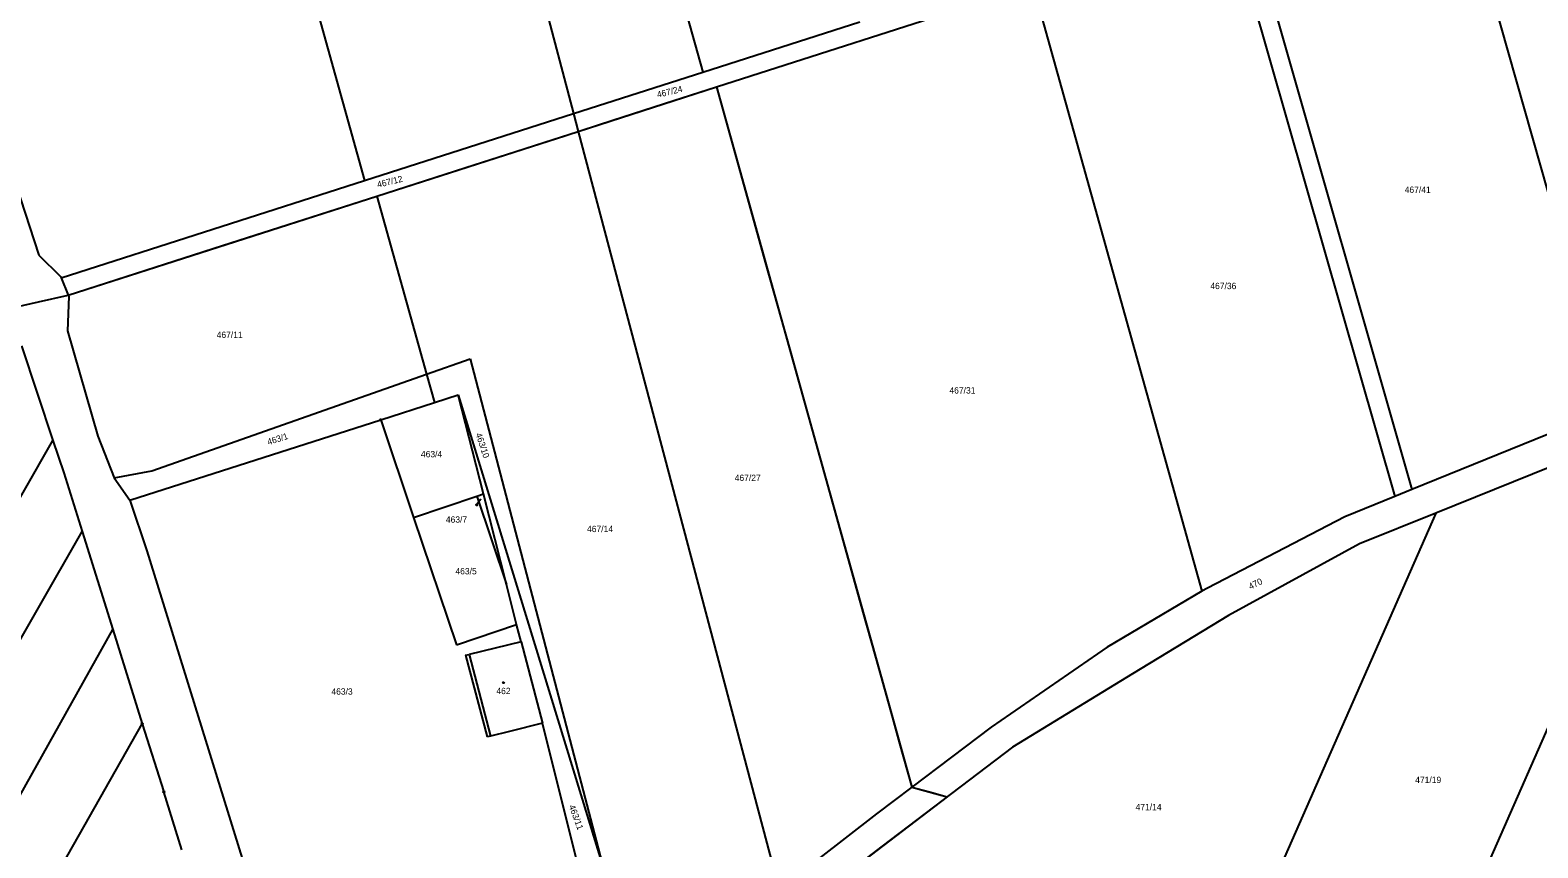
# Model space of a CAD drawing. Extents: x -634640 to -629202, y -1196156 to -1190068.
# Drawn here: x -631593.2 to -631190.1, y -1192268.2 to -1192049.5 of the extents above; entities that cross this region are included whole.
import ezdxf

# ---------------------------------------------------------------- set-up
doc = ezdxf.new("R2010")
doc.units = 0
for name, color, linetype in [('Obvod šetřený', 7, 'Continuous'), ('Vrstva 1', 7, 'Continuous'), ('Vrstva 2', 7, 'Continuous'), ('Vrstva 4', 7, 'Continuous'), ('Vrstva 5', 7, 'Continuous'), ('Vrstva 7', 7, 'Continuous'), ('Vrstva 8', 7, 'Continuous')]:
    doc.layers.add(name, color=color, linetype=linetype)

msp = doc.modelspace()

# ---------------------------------------------------------------- linework, layer by layer
at = {"layer": 'Obvod šetřený'}
for points in [[(-631616.29, -1192112.25), (-631606.99, -1192117.845), (-631603.89, -1192119.71), (-631598.89, -1192123.93), (-631590.975, -1192122.16), (-631583.06, -1192120.39), (-631541.795, -1192107.135), (-631500.53, -1192093.88), (-631453.411, -1192078.742), (-631446.68, -1192076.58), (-631437.445, -1192073.613), (-631409.74, -1192064.71), (-631403.208, -1192088.114), (-631396.675, -1192111.518), (-631390.142, -1192134.921), (-631383.61, -1192158.325), (-631377.078, -1192181.729), (-631370.545, -1192205.133), (-631364.013, -1192228.536), (-631357.48, -1192251.94), (-631352.735, -1192253.235), (-631347.99, -1192254.53), (-631365.44, -1192267.77), (-631381.78, -1192280.3)], [(-631598.89, -1192123.93), (-631590.975, -1192122.16), (-631583.06, -1192120.39), (-631541.795, -1192107.135), (-631521.162, -1192100.508), (-631500.53, -1192093.88), (-631476.971, -1192086.311), (-631450.046, -1192077.661), (-631437.445, -1192073.613), (-631423.593, -1192069.161), (-631409.74, -1192064.71), (-631383.61, -1192158.325), (-631364.013, -1192228.536), (-631360.746, -1192240.238), (-631357.48, -1192251.94), (-631350.363, -1192253.883), (-631347.99, -1192254.53), (-631356.715, -1192261.15), (-631373.61, -1192274.035), (-631377.82, -1192277.27), (-631381.78, -1192280.3)]]:
    msp.add_lwpolyline(points, dxfattribs=at)
at = {"layer": 'Vrstva 1'}
for p, q in [((-631457.76, -1191901.69), (-631413.4, -1192060.77)), ((-631490.69, -1191910.38), (-631447.93, -1192071.84)), ((-631549.6, -1191925.57), (-631503.82, -1192089.75)), ((-631213.42, -1192000.92), (-631171, -1192150.96)), ((-631266.15, -1192024.07), (-631223.8, -1192172.39)), ((-631270.94, -1192025.45), (-631228.34, -1192174.24)), ((-631409.74, -1192064.71), (-631325.12, -1192037.53)), ((-631325.12, -1192037.53), (-631279.9, -1192199.56)), ((-631413.4, -1192060.77), (-631371.4, -1192047.3)), ((-631447.93, -1192071.84), (-631413.4, -1192060.77)), ((-631446.68, -1192076.58), (-631409.74, -1192064.71)), ((-631409.74, -1192064.71), (-631357.48, -1192251.94)), ((-631503.82, -1192089.75), (-631447.93, -1192071.84)), ((-631447.93, -1192071.84), (-631446.68, -1192076.58)), ((-631602.03, -1192075.75), (-631590.89, -1192109.66)), ((-631500.53, -1192093.88), (-631446.68, -1192076.58)), ((-631446.68, -1192076.58), (-631393, -1192279.25)), ((-631584.98, -1192115.77), (-631503.82, -1192089.75)), ((-631583.06, -1192120.39), (-631500.53, -1192093.88)), ((-631500.53, -1192093.88), (-631487.24, -1192141.48)), ((-631590.89, -1192109.66), (-631585.15, -1192115.35)), ((-631585.15, -1192115.35), (-631584.98, -1192115.77)), ((-631584.98, -1192115.77), (-631583.06, -1192120.39)), ((-631582.91, -1192120.75), (-631583.23, -1192129.95)), ((-631583.06, -1192120.39), (-631582.91, -1192120.75)), ((-631583.23, -1192129.95), (-631575.14, -1192158.11)), ((-631595.57, -1192133.92), (-631587.16, -1192159.23)), ((-631487.24, -1192141.48), (-631475.58, -1192137.37)), ((-631475.58, -1192137.37), (-631439.81, -1192274.04)), ((-631560.69, -1192167.32), (-631487.24, -1192141.48)), ((-631487.24, -1192141.48), (-631485.12, -1192149.09)), ((-631499.49, -1192153.7), (-631485.12, -1192149.09)), ((-631485.12, -1192149.09), (-631478.78, -1192147.06)), ((-631478.78, -1192147.06), (-631439.81, -1192274.04)), ((-631472.05, -1192173.52), (-631478.78, -1192147.06)), ((-631566.62, -1192175.21), (-631499.49, -1192153.7)), ((-631499.49, -1192153.7), (-631490.7, -1192179.82)), ((-631150.36, -1192151.63), (-631234.15, -1192342.16)), ((-631171, -1192150.96), (-631223.8, -1192172.39)), ((-631150.36, -1192151.63), (-631217.36, -1192178.68)), ((-631675.56, -1192313.63), (-631587.16, -1192159.23)), ((-631587.16, -1192159.23), (-631584.28, -1192167.9)), ((-631575.14, -1192158.11), (-631570.78, -1192169.27)), ((-631584.28, -1192167.9), (-631579.36, -1192183.61)), ((-631570.78, -1192169.27), (-631560.69, -1192167.32)), ((-631570.78, -1192169.27), (-631566.62, -1192175.21)), ((-631473.78, -1192174.11), (-631472.05, -1192173.52)), ((-631465.87, -1192197.78), (-631472.05, -1192173.52)), ((-631223.8, -1192172.39), (-631228.34, -1192174.24)), ((-631566.62, -1192175.21), (-631562.06, -1192188.79)), ((-631490.7, -1192179.82), (-631473.78, -1192174.11)), ((-631473.78, -1192174.11), (-631465.87, -1192197.78)), ((-631228.34, -1192174.24), (-631241.68, -1192179.65)), ((-631490.7, -1192179.82), (-631479.25, -1192213.85)), ((-631217.36, -1192178.68), (-631280.21, -1192321.59)), ((-631241.68, -1192179.65), (-631278.45, -1192198.7)), ((-631217.36, -1192178.68), (-631237.73, -1192186.9)), ((-631658.94, -1192322.64), (-631579.36, -1192183.61)), ((-631579.36, -1192183.61), (-631571.15, -1192209.8)), ((-631562.06, -1192188.79), (-631526.81, -1192302.22)), ((-631237.73, -1192186.9), (-631272.82, -1192206.09)), ((-631463.15, -1192208.47), (-631465.87, -1192197.78)), ((-631279.9, -1192199.56), (-631305.24, -1192214.51)), ((-631278.45, -1192198.7), (-631279.9, -1192199.56)), ((-631272.82, -1192206.09), (-631298.49, -1192221.68)), ((-631640.07, -1192332.88), (-631571.15, -1192209.8)), ((-631571.15, -1192209.8), (-631563.25, -1192234.99)), ((-631479.25, -1192213.85), (-631463.15, -1192208.47)), ((-631461.97, -1192213.12), (-631463.15, -1192208.47)), ((-631461.97, -1192213.12), (-631475.82, -1192216.46)), ((-631461.97, -1192213.12), (-631456.24, -1192234.82)), ((-631476.82, -1192216.69), (-631475.82, -1192216.46)), ((-631476.82, -1192216.69), (-631471.05, -1192238.5)), ((-631305.24, -1192214.51), (-631336.27, -1192235.9)), ((-631298.49, -1192221.68), (-631330.54, -1192241.29)), ((-631611.53, -1192319.92), (-631563.25, -1192234.99)), ((-631563.25, -1192234.99), (-631557.54, -1192253.21)), ((-631470.17, -1192238.28), (-631471.05, -1192238.5)), ((-631465.09, -1192237.03), (-631470.17, -1192238.28)), ((-631456.24, -1192234.82), (-631465.09, -1192237.03)), ((-631446.44, -1192274.14), (-631456.24, -1192234.82)), ((-631336.27, -1192235.9), (-631357.48, -1192251.94)), ((-631330.54, -1192241.29), (-631365.44, -1192267.77)), ((-631552.68, -1192268.74), (-631557.54, -1192253.21)), ((-631357.48, -1192251.94), (-631366.96, -1192259.1)), ((-631366.96, -1192259.1), (-631393, -1192279.25)), ((-631365.44, -1192267.77), (-631377.82, -1192277.27))]:
    msp.add_line(p, q, dxfattribs=at)
at = {"layer": 'Vrstva 4'}
msp.add_line((-631475.82, -1192216.46), (-631470.17, -1192238.28), dxfattribs=at)
at = {"layer": 'Vrstva 5'}
msp.add_lwpolyline([(-631466.56, -1192223.88), (-631466.47, -1192224.03), (-631466.56, -1192224.18), (-631466.74, -1192224.18), (-631466.83, -1192224.03), (-631466.74, -1192223.88), (-631466.56, -1192223.88)], dxfattribs=at)
at = {"layer": 'Vrstva 7'}
msp.add_line((-631472.71, -1192174.96), (-631473.86, -1192176.49), dxfattribs=at)
msp.add_lwpolyline([(-631474.022, -1192176.556), (-631474.004, -1192176.382), (-631473.842, -1192176.316), (-631473.698, -1192176.424), (-631473.716, -1192176.598), (-631473.878, -1192176.664), (-631474.022, -1192176.556)], dxfattribs=at)
at = {"layer": 'Vrstva 8'}
for points in [[(-631499.4, -1192153.55), (-631499.31, -1192153.7), (-631499.4, -1192153.85), (-631499.58, -1192153.85), (-631499.67, -1192153.7), (-631499.58, -1192153.55), (-631499.4, -1192153.55)], [(-631563.16, -1192234.84), (-631563.07, -1192234.99), (-631563.16, -1192235.14), (-631563.34, -1192235.14), (-631563.43, -1192234.99), (-631563.34, -1192234.84), (-631563.16, -1192234.84)], [(-631557.45, -1192253.06), (-631557.36, -1192253.21), (-631557.45, -1192253.36), (-631557.63, -1192253.36), (-631557.72, -1192253.21), (-631557.63, -1192253.06), (-631557.45, -1192253.06)]]:
    msp.add_lwpolyline(points, dxfattribs=at)

# ---------------------------------------------------------------- texts
at = {"layer": 'Vrstva 2'}
for s, rotation, p in [('467/24', 13.75099, (-631425.429, -1192067.624)), ('467/12', 13.75099, (-631500.249, -1192091.674)), ('463/1', 17.6471, (-631529.544, -1192160.508)), ('463/10', 288.59884, (-631474.184, -1192157.535)), ('470', 26.35606, (-631266.927, -1192199.155)), ('463/11', 290.37501, (-631449.237, -1192257.033))]:
    msp.add_text(s, height=1.7, rotation=rotation, dxfattribs=at).set_placement(p)
for s, height, p in [('467/41', 1.7, (-631225.673, -1192093.03)), ('467/36', 1.7, (-631277.663, -1192118.77)), ('467/11', 1.7, (-631543.373, -1192131.83)), ('467/31', 1.7, (-631347.423, -1192146.69)), ('463/4', 1.7, (-631488.753, -1192163.74)), ('467/27', 1.7, (-631404.843, -1192170.08)), ('463/7', 0.1, (-631472.696, -1192174.96)), ('467/14', 1.7, (-631444.333, -1192183.75)), ('463/5', 1.7, (-631479.523, -1192195.06)), ('463/3', 1.7, (-631512.683, -1192227.21)), ('462', 1.7, (-631468.573, -1192227.08)), ('471/19', 1.7, (-631222.873, -1192250.85)), ('471/14', 1.7, (-631297.643, -1192258.11))]:
    msp.add_text(s, height=height, dxfattribs=at).set_placement(p)
at = {"layer": 'Vrstva 7'}
msp.add_text('463/7', height=1.7, dxfattribs=at).set_placement((-631482.078, -1192181.22))

doc.saveas('drawing.dxf')
